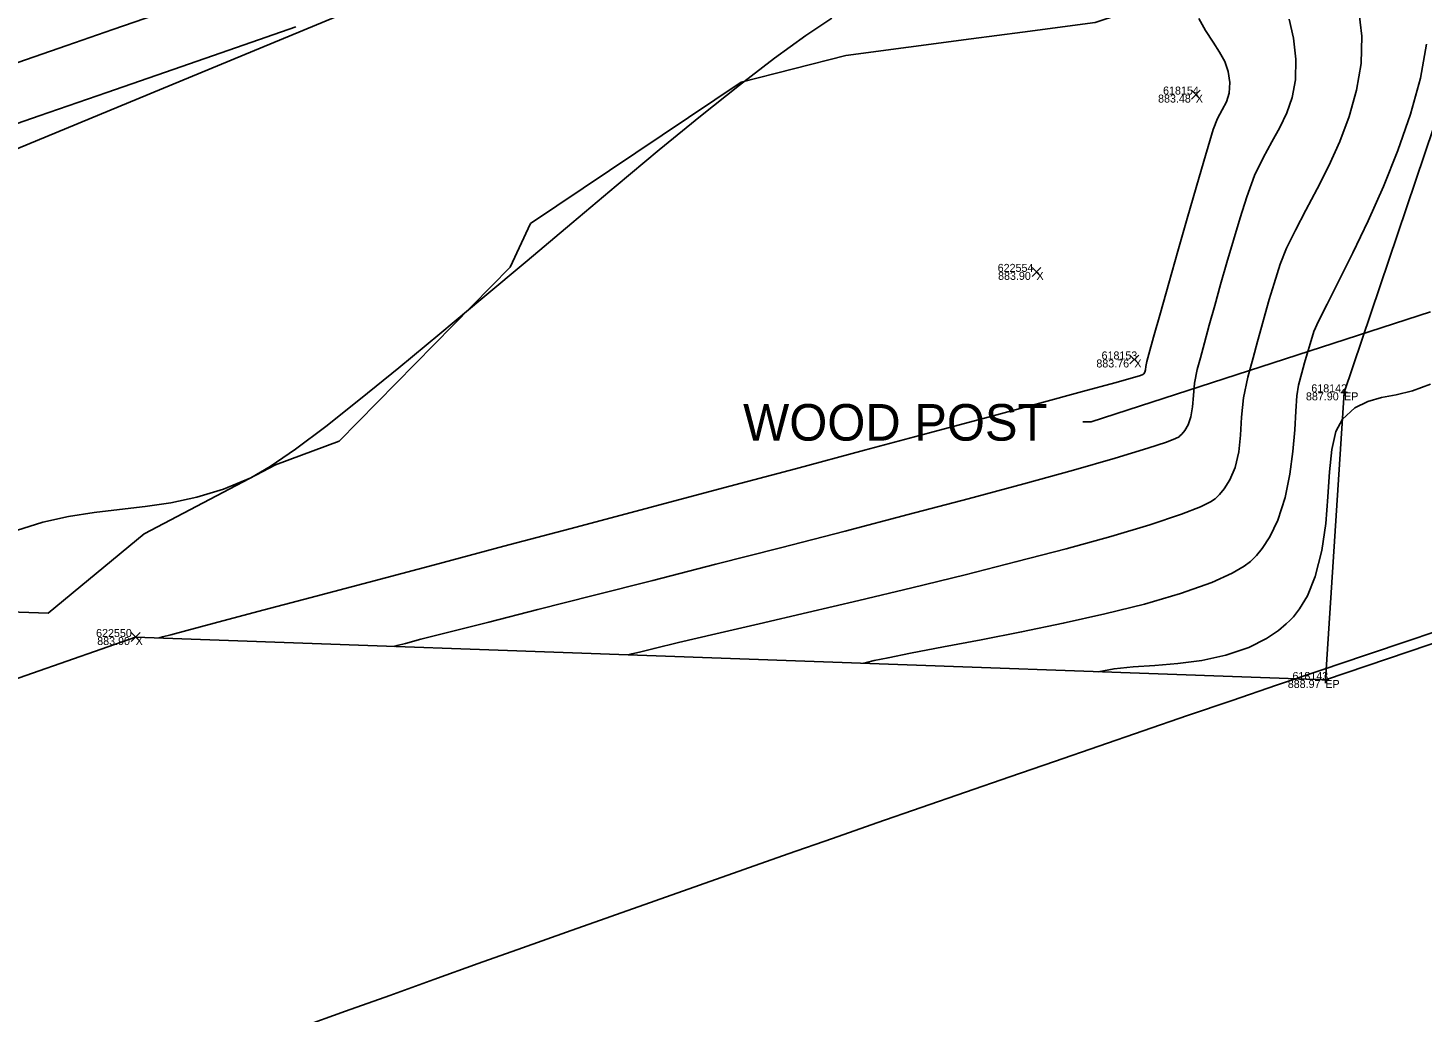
# Model space of a CAD drawing. Extents: x 1957117 to 1971063, y 701601 to 715861.
# Drawn here: x 1966285.2 to 1966346.2, y 709343.8 to 709386.9 of the extents above; entities that cross this region are included whole.
import ezdxf

# ---------------------------------------------------------------- set-up
doc = ezdxf.new("R2010")
doc.units = 0
for name, color, linetype in [('AP_X_Lights', 7, 'Continuous'), ('DT_X_Contour_Major', 7, 'Continuous'), ('DT_X_Contour_Minor', 7, 'Continuous'), ('DT_X_TIN_Hull', 7, 'Continuous'), ('PV_P_Drive', 7, 'Continuous'), ('PV_P_Shoulder', 7, 'Continuous'), ('RD_X_Text', 7, 'Continuous'), ('RS_Raster1', 7, 'Continuous'), ('RW_X_Esmt_RR', 7, 'Continuous'), ('SC_Scratch1', 7, 'Continuous'), ('SC_Scratch2', 7, 'Continuous'), ('SC_Shading5', 7, 'Continuous'), ('VG_X_Tree_Line_Rt', 7, 'Continuous')]:
    doc.layers.add(name, color=color, linetype=linetype)

msp = doc.modelspace()

# ---------------------------------------------------------------- linework, layer by layer
at = {"layer": 'AP_X_Lights'}
for p, q in [((1966336.071, 709383.746), (1966336.459, 709384.136)), ((1966336.071, 709384.136), (1966336.459, 709383.746)), ((1966329.102, 709375.989), (1966329.49, 709376.379)), ((1966329.102, 709376.379), (1966329.49, 709375.989)), ((1966333.383, 709372.158), (1966333.771, 709372.548)), ((1966333.383, 709372.548), (1966333.771, 709372.158)), ((1966289.696, 709360.015), (1966290.084, 709360.405)), ((1966289.696, 709360.405), (1966290.084, 709360.015))]:
    msp.add_line(p, q, dxfattribs=at)
at = {"layer": 'DT_X_Contour_Major'}
for points in [[(1966301.186, 709359.802), (1966301.332, 709359.841), (1966301.687, 709359.934), (1966302.367, 709360.11), (1966303.527, 709360.407), (1966305.337, 709360.867), (1966307.483, 709361.411), (1966309.899, 709362.024), (1966312.518, 709362.69), (1966315.273, 709363.393), (1966318.097, 709364.117), (1966320.923, 709364.847), (1966323.684, 709365.567), (1966326.313, 709366.261), (1966328.743, 709366.914), (1966330.908, 709367.509), (1966332.74, 709368.032), (1966334.172, 709368.466), (1966334.986, 709368.739), (1966335.379, 709368.896), (1966335.531, 709368.975), (1966335.571, 709369.006), (1966335.649, 709369.088), (1966335.781, 709369.252), (1966335.929, 709369.5), (1966336.052, 709369.84), (1966336.124, 709370.287), (1966336.158, 709370.774), (1966336.209, 709371.314), (1966336.331, 709371.921), (1966336.469, 709372.431), (1966336.646, 709373.083), (1966336.855, 709373.852), (1966337.091, 709374.712), (1966337.35, 709375.636), (1966337.624, 709376.6), (1966337.91, 709377.578), (1966338.201, 709378.543), (1966338.492, 709379.47), (1966338.839, 709380.395), (1966339.212, 709381.179), (1966339.587, 709381.868), (1966339.94, 709382.506), (1966340.247, 709383.141), (1966340.482, 709383.818), (1966340.623, 709384.583), (1966340.644, 709385.483), (1966340.545, 709386.409), (1966340.344, 709387.247)], [(1966301.186, 709359.802), (1966301.332, 709359.841), (1966301.687, 709359.934), (1966302.367, 709360.11), (1966303.527, 709360.407), (1966305.337, 709360.867), (1966307.483, 709361.411), (1966309.899, 709362.024), (1966312.518, 709362.69), (1966315.273, 709363.393), (1966318.097, 709364.117), (1966320.923, 709364.847), (1966323.684, 709365.567), (1966326.313, 709366.261), (1966328.743, 709366.914), (1966330.908, 709367.509), (1966332.74, 709368.032), (1966334.172, 709368.466), (1966334.986, 709368.739), (1966335.379, 709368.896), (1966335.531, 709368.975), (1966335.571, 709369.006), (1966335.649, 709369.088), (1966335.781, 709369.252), (1966335.929, 709369.5), (1966336.052, 709369.84), (1966336.124, 709370.287), (1966336.158, 709370.774), (1966336.209, 709371.314), (1966336.331, 709371.921), (1966336.469, 709372.431), (1966336.646, 709373.083), (1966336.855, 709373.852), (1966337.091, 709374.712), (1966337.35, 709375.636), (1966337.624, 709376.6), (1966337.91, 709377.578), (1966338.201, 709378.543), (1966338.492, 709379.47), (1966338.839, 709380.395), (1966339.212, 709381.179), (1966339.587, 709381.868), (1966339.94, 709382.506), (1966340.247, 709383.141), (1966340.482, 709383.818), (1966340.623, 709384.583), (1966340.644, 709385.483), (1966340.545, 709386.409), (1966340.344, 709387.247)], [(1966296.9, 709386.902), (1966294.305, 709386.002), (1966291.526, 709385.038), (1966288.628, 709384.034), (1966285.673, 709383.01), (1966282.725, 709381.989)], [(1966296.9, 709386.902), (1966294.305, 709386.002), (1966291.526, 709385.038), (1966288.628, 709384.034), (1966285.673, 709383.01), (1966282.725, 709381.989)]]:
    msp.add_lwpolyline(points, dxfattribs=at)
at = {"layer": 'DT_X_Contour_Minor'}
for points in [[(1966311.454, 709359.431), (1966311.597, 709359.469), (1966311.935, 709359.555), (1966312.571, 709359.711), (1966313.635, 709359.965), (1966315.264, 709360.347), (1966317.166, 709360.79), (1966319.273, 709361.283), (1966321.52, 709361.813), (1966323.841, 709362.369), (1966326.171, 709362.938), (1966328.443, 709363.51), (1966330.591, 709364.071), (1966332.55, 709364.611), (1966334.254, 709365.117), (1966335.637, 709365.578), (1966336.467, 709365.906), (1966336.907, 709366.124), (1966337.105, 709366.255), (1966337.174, 709366.316), (1966337.295, 709366.443), (1966337.506, 709366.699), (1966337.756, 709367.088), (1966337.983, 709367.62), (1966338.141, 709368.313), (1966338.215, 709369.045), (1966338.267, 709369.827), (1966338.356, 709370.667), (1966338.545, 709371.574), (1966338.776, 709372.428), (1966338.967, 709373.138), (1966339.135, 709373.762), (1966339.299, 709374.355), (1966339.48, 709374.975), (1966339.694, 709375.678), (1966339.961, 709376.521), (1966340.236, 709377.22), (1966340.619, 709378.008), (1966341.077, 709378.877), (1966341.575, 709379.818), (1966342.08, 709380.822), (1966342.559, 709381.881), (1966342.977, 709382.987), (1966343.301, 709384.131), (1966343.498, 709385.305), (1966343.533, 709386.5), (1966343.381, 709387.722)], [(1966311.454, 709359.431), (1966311.597, 709359.469), (1966311.935, 709359.555), (1966312.571, 709359.711), (1966313.635, 709359.965), (1966315.264, 709360.347), (1966317.166, 709360.79), (1966319.273, 709361.283), (1966321.52, 709361.813), (1966323.841, 709362.369), (1966326.171, 709362.938), (1966328.443, 709363.51), (1966330.591, 709364.071), (1966332.55, 709364.611), (1966334.254, 709365.117), (1966335.637, 709365.578), (1966336.467, 709365.906), (1966336.907, 709366.124), (1966337.105, 709366.255), (1966337.174, 709366.316), (1966337.295, 709366.443), (1966337.506, 709366.699), (1966337.756, 709367.088), (1966337.983, 709367.62), (1966338.141, 709368.313), (1966338.215, 709369.045), (1966338.267, 709369.827), (1966338.356, 709370.667), (1966338.545, 709371.574), (1966338.776, 709372.428), (1966338.967, 709373.138), (1966339.135, 709373.762), (1966339.299, 709374.355), (1966339.48, 709374.975), (1966339.694, 709375.678), (1966339.961, 709376.521), (1966340.236, 709377.22), (1966340.619, 709378.008), (1966341.077, 709378.877), (1966341.575, 709379.818), (1966342.08, 709380.822), (1966342.559, 709381.881), (1966342.977, 709382.987), (1966343.301, 709384.131), (1966343.498, 709385.305), (1966343.533, 709386.5), (1966343.381, 709387.722)], [(1966320.342, 709387.284), (1966319.2, 709386.53), (1966317.84, 709385.541), (1966316.297, 709384.351), (1966314.603, 709382.998), (1966312.794, 709381.517), (1966310.903, 709379.945), (1966308.963, 709378.318), (1966307.009, 709376.672), (1966305.074, 709375.043), (1966303.193, 709373.468), (1966301.399, 709371.983), (1966299.726, 709370.624), (1966298.209, 709369.427), (1966296.88, 709368.429), (1966295.774, 709367.665), (1966294.925, 709367.173), (1966293.734, 709366.673), (1966292.573, 709366.323), (1966291.432, 709366.084), (1966290.307, 709365.92), (1966289.19, 709365.791), (1966288.075, 709365.66), (1966286.955, 709365.489), (1966285.823, 709365.241), (1966284.673, 709364.876)], [(1966320.342, 709387.284), (1966319.2, 709386.53), (1966317.84, 709385.541), (1966316.297, 709384.351), (1966314.603, 709382.998), (1966312.794, 709381.517), (1966310.903, 709379.945), (1966308.963, 709378.318), (1966307.009, 709376.672), (1966305.074, 709375.043), (1966303.193, 709373.468), (1966301.399, 709371.983), (1966299.726, 709370.624), (1966298.209, 709369.427), (1966296.88, 709368.429), (1966295.774, 709367.665), (1966294.925, 709367.173), (1966293.734, 709366.673), (1966292.573, 709366.323), (1966291.432, 709366.084), (1966290.307, 709365.92), (1966289.19, 709365.791), (1966288.075, 709365.66), (1966286.955, 709365.489), (1966285.823, 709365.241), (1966284.673, 709364.876)], [(1966290.758, 709387.434), (1966288.898, 709386.787), (1966286.876, 709386.084), (1966284.735, 709385.341)], [(1966290.758, 709387.434), (1966288.898, 709386.787), (1966286.876, 709386.084), (1966284.735, 709385.341)], [(1966290.917, 709360.173), (1966291.064, 709360.212), (1966291.424, 709360.308), (1966292.124, 709360.495), (1966293.33, 709360.815), (1966295.232, 709361.321), (1966297.513, 709361.926), (1966300.11, 709362.616), (1966302.959, 709363.372), (1966305.996, 709364.179), (1966309.158, 709365.019), (1966312.38, 709365.876), (1966315.601, 709366.734), (1966318.754, 709367.574), (1966321.779, 709368.382), (1966324.609, 709369.139), (1966327.183, 709369.83), (1966329.436, 709370.437), (1966331.304, 709370.944), (1966332.725, 709371.334), (1966333.496, 709371.551), (1966333.84, 709371.652), (1966333.95, 709371.688), (1966333.968, 709371.697), (1966333.997, 709371.729), (1966334.038, 709371.793), (1966334.07, 709371.894), (1966334.083, 709372.043), (1966334.117, 709372.268), (1966334.207, 709372.589), (1966334.418, 709373.333), (1966334.719, 709374.399), (1966335.085, 709375.686), (1966335.485, 709377.094), (1966335.892, 709378.522), (1966336.278, 709379.869), (1966336.614, 709381.035), (1966336.872, 709381.919), (1966337.023, 709382.419), (1966337.217, 709382.899), (1966337.421, 709383.28), (1966337.601, 709383.625), (1966337.724, 709383.999), (1966337.756, 709384.466), (1966337.685, 709384.955), (1966337.53, 709385.383), (1966337.304, 709385.795), (1966337.019, 709386.236), (1966336.685, 709386.749), (1966336.39, 709387.275)], [(1966290.917, 709360.173), (1966291.064, 709360.212), (1966291.424, 709360.308), (1966292.124, 709360.495), (1966293.33, 709360.815), (1966295.232, 709361.321), (1966297.513, 709361.926), (1966300.11, 709362.616), (1966302.959, 709363.372), (1966305.996, 709364.179), (1966309.158, 709365.019), (1966312.38, 709365.876), (1966315.601, 709366.734), (1966318.754, 709367.574), (1966321.779, 709368.382), (1966324.609, 709369.139), (1966327.183, 709369.83), (1966329.436, 709370.437), (1966331.304, 709370.944), (1966332.725, 709371.334), (1966333.496, 709371.551), (1966333.84, 709371.652), (1966333.95, 709371.688), (1966333.968, 709371.697), (1966333.997, 709371.729), (1966334.038, 709371.793), (1966334.07, 709371.894), (1966334.083, 709372.043), (1966334.117, 709372.268), (1966334.207, 709372.589), (1966334.418, 709373.333), (1966334.719, 709374.399), (1966335.085, 709375.686), (1966335.485, 709377.094), (1966335.892, 709378.522), (1966336.278, 709379.869), (1966336.614, 709381.035), (1966336.872, 709381.919), (1966337.023, 709382.419), (1966337.217, 709382.899), (1966337.421, 709383.28), (1966337.601, 709383.625), (1966337.724, 709383.999), (1966337.756, 709384.466), (1966337.685, 709384.955), (1966337.53, 709385.383), (1966337.304, 709385.795), (1966337.019, 709386.236), (1966336.685, 709386.749), (1966336.39, 709387.275)], [(1966321.723, 709359.061), (1966321.866, 709359.098), (1966322.198, 709359.177), (1966322.801, 709359.307), (1966323.778, 709359.502), (1966325.231, 709359.779), (1966326.875, 709360.091), (1966328.644, 709360.436), (1966330.468, 709360.813), (1966332.281, 709361.219), (1966334.013, 709361.653), (1966335.597, 709362.112), (1966336.964, 709362.595), (1966337.857, 709362.998), (1966338.385, 709363.308), (1966338.663, 709363.519), (1966338.777, 709363.626), (1966338.915, 709363.771), (1966339.169, 709364.082), (1966339.499, 709364.589), (1966339.851, 709365.327), (1966340.172, 709366.315), (1966340.384, 709367.332), (1966340.514, 709368.331), (1966340.59, 709369.267), (1966340.638, 709370.093), (1966340.685, 709370.761), (1966340.758, 709371.227), (1966340.906, 709371.773), (1966341.023, 709372.207), (1966341.132, 709372.602), (1966341.26, 709373.032), (1966341.43, 709373.571), (1966341.626, 709374.022), (1966342.004, 709374.778), (1966342.521, 709375.794), (1966343.133, 709377.021), (1966343.797, 709378.412), (1966344.468, 709379.918), (1966345.104, 709381.493), (1966345.661, 709383.087), (1966346.095, 709384.655), (1966346.363, 709386.147)], [(1966321.723, 709359.061), (1966321.866, 709359.098), (1966322.198, 709359.177), (1966322.801, 709359.307), (1966323.778, 709359.502), (1966325.231, 709359.779), (1966326.875, 709360.091), (1966328.644, 709360.436), (1966330.468, 709360.813), (1966332.281, 709361.219), (1966334.013, 709361.653), (1966335.597, 709362.112), (1966336.964, 709362.595), (1966337.857, 709362.998), (1966338.385, 709363.308), (1966338.663, 709363.519), (1966338.777, 709363.626), (1966338.915, 709363.771), (1966339.169, 709364.082), (1966339.499, 709364.589), (1966339.851, 709365.327), (1966340.172, 709366.315), (1966340.384, 709367.332), (1966340.514, 709368.331), (1966340.59, 709369.267), (1966340.638, 709370.093), (1966340.685, 709370.761), (1966340.758, 709371.227), (1966340.906, 709371.773), (1966341.023, 709372.207), (1966341.132, 709372.602), (1966341.26, 709373.032), (1966341.43, 709373.571), (1966341.626, 709374.022), (1966342.004, 709374.778), (1966342.521, 709375.794), (1966343.133, 709377.021), (1966343.797, 709378.412), (1966344.468, 709379.918), (1966345.104, 709381.493), (1966345.661, 709383.087), (1966346.095, 709384.655), (1966346.363, 709386.147)], [(1966346.534, 709371.266), (1966345.743, 709370.976), (1966345.032, 709370.809), (1966344.386, 709370.683), (1966343.788, 709370.518), (1966343.224, 709370.233), (1966342.677, 709369.747), (1966342.389, 709369.199), (1966342.219, 709368.412), (1966342.119, 709367.442), (1966342.044, 709366.345), (1966341.946, 709365.178), (1966341.778, 709363.997), (1966341.492, 709362.859), (1966341.147, 709362.017), (1966340.805, 709361.444), (1966340.532, 709361.097), (1966340.38, 709360.935), (1966340.221, 709360.782), (1966339.887, 709360.501), (1966339.353, 709360.139), (1966338.589, 709359.756), (1966337.576, 709359.413), (1966336.529, 709359.19), (1966335.483, 709359.053), (1966334.472, 709358.968), (1966333.531, 709358.902), (1966332.693, 709358.82), (1966331.992, 709358.69)], [(1966346.534, 709371.266), (1966345.743, 709370.976), (1966345.032, 709370.809), (1966344.386, 709370.683), (1966343.788, 709370.518), (1966343.224, 709370.233), (1966342.677, 709369.747), (1966342.389, 709369.199), (1966342.219, 709368.412), (1966342.119, 709367.442), (1966342.044, 709366.345), (1966341.946, 709365.178), (1966341.778, 709363.997), (1966341.492, 709362.859), (1966341.147, 709362.017), (1966340.805, 709361.444), (1966340.532, 709361.097), (1966340.38, 709360.935), (1966340.221, 709360.782), (1966339.887, 709360.501), (1966339.353, 709360.139), (1966338.589, 709359.756), (1966337.576, 709359.413), (1966336.529, 709359.19), (1966335.483, 709359.053), (1966334.472, 709358.968), (1966333.531, 709358.902), (1966332.693, 709358.82), (1966331.992, 709358.69)]]:
    msp.add_lwpolyline(points, dxfattribs=at)
at = {"layer": 'DT_X_TIN_Hull'}
msp.add_lwpolyline([(1966196.581, 709322.506), (1966234.303, 709340.787), (1966289.89, 709360.21), (1966341.932, 709358.331), (1966392.829, 709375.578), (1966427.603, 709419.04), (1966470.601, 709437.421), (1966515.498, 709455.717), (1966563.667, 709476.049), (1966610.999, 709497.301), (1966657.31, 709514.717), (1966699.438, 709532.997)], dxfattribs=at)
at = {"layer": 'PV_P_Drive'}
for p, q in [((1966342.607, 709370.914), (1966342.899, 709370.914)), ((1966342.753, 709371.06), (1966342.753, 709370.768)), ((1966342.753, 709370.914), (1966342.753, 709370.914)), ((1966341.932, 709358.477), (1966341.932, 709358.185)), ((1966341.786, 709358.331), (1966342.078, 709358.331)), ((1966341.932, 709358.331), (1966341.932, 709358.331))]:
    msp.add_line(p, q, dxfattribs=at)
at = {"layer": 'RD_X_Text'}
for points in [[(1966346.534, 709374.433), (1966331.684, 709369.617)], [(1966331.684, 709369.617), (1966331.324, 709369.617)]]:
    msp.add_lwpolyline(points, dxfattribs=at)
at = {"layer": 'RW_X_Esmt_RR'}
msp.add_line((1965855.922, 709204.082), (1966839.571, 709611.262), dxfattribs=at)
at = {"layer": 'SC_Scratch2'}
msp.add_lwpolyline([(1966392.829, 709375.578), (1966341.932, 709358.331), (1966342.753, 709370.914), (1966348.617, 709388.29), (1966341.022, 709415.77)], dxfattribs=at)
at = {"layer": 'SC_Shading5'}
for points in [[(1963589.678, 706586.994), (1963626.625, 706689.548), (1963651.76, 706746.832), (1963668.09, 706778.596), (1963682.768, 706805.402), (1963734.424, 706911.594), (1963826.849, 707116.717), (1963877.258, 707215.645), (1963964.981, 707354.472), (1964070.526, 707509.355), (1964132.574, 707601.994), (1964163.9, 707642.169), (1964191.2, 707685.167), (1964278.98, 707807.131), (1964326.11, 707874.364), (1964396.427, 707968.962), (1964508.519, 708133.679), (1964655.588, 708336.552), (1964745.319, 708429.172), (1964840.327, 708522.317), (1964988.178, 708660.245), (1965089.796, 708739.041), (1965251.743, 708835.216), (1965415.807, 708922.048), (1965866.2, 709149.38), (1966173.543, 709294.131), (1966283.627, 709338.196), (1966534.003, 709419.214), (1966689.084, 709471.266), (1967008.468, 709641.817), (1967166.677, 709750.124), (1967422.113, 709931.083), (1967818.707, 710198.831), (1968187.021, 710459.852), (1968360.589, 710592.493), (1968496.543, 710707.847), (1968606.427, 710809.378), (1968733.391, 710937.091), (1968807.28, 711025.4), (1968843.008, 711077.094), (1968863.233, 711106.099), (1968909.747, 711171.311), (1968974.133, 711279.559), (1969130.932, 711546.915), (1969247.433, 711744.686), (1969402.714, 712016.424), (1969505.287, 712191.789), (1969666.311, 712460.805), (1969771.586, 712639.896), (1969880.058, 712820.917), (1969964.994, 712955.706), (1969990.005, 713000.084), (1970030.065, 713068.479)], [(1963609.915, 706579.703), (1963646.615, 706681.572), (1963671.193, 706737.585), (1963687.092, 706768.511), (1963701.884, 706795.526), (1963753.906, 706902.469), (1963846.249, 707107.41), (1963895.973, 707204.994), (1963982.966, 707342.667), (1964088.35, 707497.312), (1964150.015, 707589.379), (1964181.502, 707629.761), (1964209.024, 707673.109), (1964296.517, 707794.674), (1964343.552, 707861.772), (1964413.958, 707956.489), (1964526.123, 708121.313), (1964672.104, 708322.686), (1964760.576, 708414.006), (1964855.195, 708506.77), (1965002.134, 708643.847), (1965101.925, 708721.226), (1965262.272, 708816.451), (1965425.685, 708902.939), (1965875.63, 709130.044), (1966182.13, 709274.398), (1966290.944, 709317.954), (1966540.737, 709398.785), (1966697.632, 709451.445), (1967019.644, 709623.399), (1967178.971, 709732.471), (1967434.35, 709913.39), (1967830.945, 710181.14), (1968199.774, 710442.525), (1968374.086, 710575.735), (1968510.806, 710691.739), (1968621.36, 710793.889), (1968749.296, 710922.58), (1968824.413, 711012.355), (1968860.678, 711064.827), (1968880.812, 711093.701), (1968927.778, 711159.547), (1968992.655, 711268.62), (1969149.476, 711536.015), (1969266.039, 711733.891), (1969421.336, 712005.657), (1969523.8, 712180.835), (1969684.812, 712449.831), (1969790.084, 712628.917), (1969898.385, 712809.653), (1969983.474, 712944.685), (1970008.657, 712989.367), (1970048.626, 713057.607)]]:
    msp.add_spline(points, degree=3, dxfattribs=at)
at = {"layer": 'VG_X_Tree_Line_Rt'}
msp.add_lwpolyline([(1966282.68, 709361.366), (1966286.061, 709361.258), (1966290.269, 709364.719), (1966296.009, 709367.749), (1966298.799, 709368.782), (1966306.273, 709376.397), (1966307.164, 709378.297), (1966316.378, 709384.484), (1966320.95, 709385.646), (1966326.441, 709386.379), (1966328.681, 709386.677), (1966331.863, 709387.098), (1966339.79, 709389.722), (1966343.139, 709392.907), (1966346.295, 709398.488)], dxfattribs=at)

# ---------------------------------------------------------------- texts
at = {"layer": 'PV_P_Shoulder'}
for s, p in [('883.48', (1966334.614, 709383.591)), ('883.90', (1966327.615, 709375.834)), ('883.76', (1966331.915, 709372.003)), ('887.90', (1966341.083, 709370.564)), ('883.90', (1966288.209, 709359.86)), ('888.97', (1966340.287, 709357.981))]:
    msp.add_text(s, height=0.35, dxfattribs=at).set_placement(p)
at = {"layer": 'RD_X_Text'}
msp.add_text('WOOD POST', height=1.6, dxfattribs=at).set_placement((1966316.461, 709368.802))
at = {"layer": 'RS_Raster1'}
for s, p in [('618154', (1966334.832, 709383.941)), ('622554', (1966327.598, 709376.184)), ('618153', (1966332.142, 709372.353)), ('618142', (1966341.318, 709370.914)), ('622550', (1966288.159, 709360.21)), ('618143', (1966340.494, 709358.331))]:
    msp.add_text(s, height=0.35, dxfattribs=at).set_placement(p)
at = {"layer": 'SC_Scratch1'}
for s, p in [('X', (1966336.265, 709383.591)), ('X', (1966329.296, 709375.834)), ('X', (1966333.577, 709372.003)), ('EP', (1966342.753, 709370.564)), ('X', (1966289.89, 709359.86)), ('EP', (1966341.932, 709357.981))]:
    msp.add_text(s, height=0.35, dxfattribs=at).set_placement(p)

doc.saveas('drawing.dxf')
